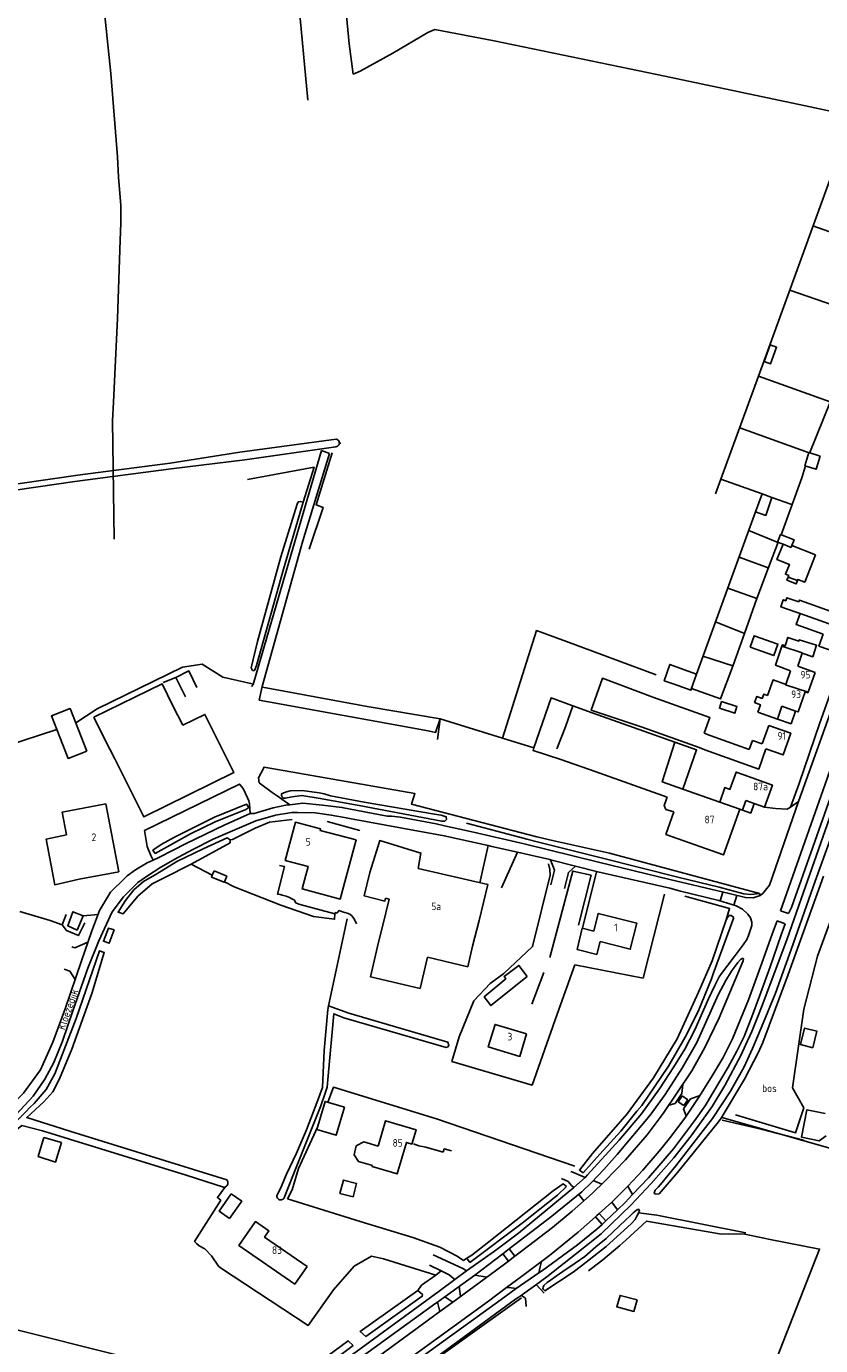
# Model space of a CAD drawing. Header units: metres. Extents: x 226218 to 240385, y 439369 to 449677.
# Tile 322 of 353: x 237452 to 237713, y 447190 to 447624. Entities that reach past the tile are written whole.
import ezdxf

# ---------------------------------------------------------------- set-up
doc = ezdxf.new("R2010")
doc.units = ezdxf.units.M
doc.header["$MEASUREMENT"] = 0
for name, color, linetype in [('BIJGEBOUW', 4, 'Continuous'), ('CULTUURAANDUIDING', 253, 'Continuous'), ('DAKRAND', 4, 'Continuous'), ('DAKRAND-BYG', 4, 'Continuous'), ('HEG', 253, 'Continuous'), ('HEK', 253, 'Continuous'), ('HOOFDGEBOUW', 4, 'Continuous'), ('HOUTWAL', 253, 'Continuous'), ('HUISNUMMER', 253, 'Continuous'), ('INSTEEKSLOOT', 153, 'Continuous'), ('KANTVERH', 253, 'Continuous'), ('KUNSTWERK', 253, 'Continuous'), ('MUUR', 253, 'Continuous'), ('OVERVBOUW', 253, 'Continuous'), ('OVLIJNOBJ', 253, 'Continuous'), ('RASTER', 253, 'Continuous'), ('STRAATNAAM', 253, 'Continuous'), ('TUSSENMUUR', 253, 'Continuous')]:
    doc.layers.add(name, color=color, linetype=linetype)
doc.styles.get("Standard").update_dxf_attribs({"font": 'iso.shx'})

msp = doc.modelspace()

# ---------------------------------------------------------------- linework, layer by layer
at = {"layer": 'BIJGEBOUW'}
msp.add_line((237474.31, 447396.43), (237477.9, 447389.12), dxfattribs=at)
for points in [[(237474.31, 447396.43), (237496.69, 447407.42), (237500.28, 447400.11)], [(237481.18, 447382.76), (237490.66, 447363.6), (237520.25, 447378.2), (237510.75, 447397.34), (237503.54, 447393.78)]]:
    msp.add_lwpolyline(points, dxfattribs=at)
at = {"layer": 'DAKRAND'}
for p, q in [((237707.1, 447417.44), (237705.69, 447413.16)), ((237631.74, 447400.13), (237638.14, 447397.8)), ((237676.86, 447390.33), (237674.89, 447391.11)), ((237673.24, 447386.44), (237675.18, 447385.62)), ((237627.82, 447382.48), (237639.05, 447378.49))]:
    msp.add_line(p, q, dxfattribs=at)
for points in [[(237704.88, 447431.03), (237700.07, 447432.72), (237700.9, 447435.03), (237701.75, 447434.71), (237702.12, 447435.66), (237706.05, 447434.3)], [(237700.46, 447419.76), (237700.62, 447420.25), (237701.56, 447419.91), (237702.47, 447422.63), (237706.02, 447421.38), (237706.19, 447421.85), (237711.85, 447420.06), (237710.63, 447416.29), (237707.1, 447417.44)], [(237703.31, 447411.67), (237698.41, 447413.46), (237700.46, 447419.76)], [(237658.02, 447402.97), (237641.46, 447409.2), (237637.76, 447398.68), (237654.51, 447393.07)], [(237701.22, 447407.33), (237697.59, 447408.68), (237695.71, 447403.56), (237694.53, 447403.99), (237694.02, 447402.6), (237692.25, 447403.22), (237691.51, 447401.24), (237693.4, 447400.5), (237692.58, 447398.05)], [(237618.93, 447386.28), (237624.6, 447402.73), (237631.74, 447400.13)], [(237627.82, 447382.48), (237618.65, 447385.47), (237618.93, 447386.28)], [(237687.99, 447377.4), (237685.43, 447378.33), (237683.35, 447372.65), (237681.7, 447373.28), (237680.05, 447368.46)], [(237662.7, 447370.1), (237661.74, 447367.37), (237662.32, 447366.08), (237664.98, 447365.3)], [(237465.27, 447357.71), (237458.61, 447356.34), (237461.42, 447341.31), (237469.46, 447343.09)], [(237565.85, 447249.02), (237561.22, 447250.28), (237559.85, 447252.53), (237560.53, 447255.43), (237563.04, 447256.74), (237567.72, 447255.38)]]:
    msp.add_lwpolyline(points, dxfattribs=at)
at = {"layer": 'DAKRAND-BYG'}
for p, q in [((237691.84, 447463.97), (237693.98, 447469.83)), ((237693.98, 447469.83), (237697.18, 447468.69)), ((237703.75, 447452.86), (237711.5, 447449.82)), ((237500.28, 447400.11), (237503.54, 447393.78)), ((237481.18, 447382.76), (237477.9, 447389.12)), ((237513.21, 447344.41), (237513.78, 447345.83))]:
    msp.add_line(p, q, dxfattribs=at)
for points in [[(237694.63, 447513.38), (237696.59, 447518.85), (237698.71, 447518.1), (237696.73, 447512.57), (237694.63, 447513.38)], [(237713.06, 447482.27), (237711.73, 447477.95), (237708.03, 447479.09), (237709.35, 447483.41), (237713.06, 447482.27)], [(237697.18, 447468.69), (237695.15, 447462.75), (237691.84, 447463.97)], [(237700.83, 447453.31), (237699.07, 447454), (237700.04, 447456.48), (237704.49, 447454.74), (237703.75, 447452.86)], [(237702.52, 447442.46), (237702.72, 447442.97), (237701.64, 447443.4), (237702.91, 447446.62), (237698.83, 447448.22), (237700.83, 447453.31)], [(237711.5, 447449.82), (237707.97, 447440.83), (237705.73, 447441.71), (237705.6, 447441.37)], [(237705.6, 447441.37), (237705.16, 447440.25), (237702.12, 447441.45), (237702.52, 447442.46)], [(237690.06, 447419.47), (237697.84, 447416.68), (237699.17, 447420.42), (237691.4, 447423.2), (237690.06, 447419.47)], [(237666.91, 447412.49), (237663.6, 447413.76), (237661.76, 447408.38), (237665.04, 447407.22)], [(237666.91, 447412.49), (237672.44, 447410.52), (237670.57, 447405.26), (237665.04, 447407.22)], [(237471.93, 447385.23), (237466.46, 447399.22), (237460.32, 447396.82), (237465.8, 447382.83), (237471.93, 447385.23)], [(237680.64, 447401.57), (237685.68, 447399.94), (237684.96, 447397.71), (237679.9, 447399.34), (237680.64, 447401.57)], [(237570.19, 447336.85), (237569.98, 447335.94), (237563.08, 447337.66), (237565.04, 447345.32), (237568.24, 447355.83), (237581.81, 447351.74), (237580.85, 447346.63)], [(237580.85, 447346.63), (237603.82, 447341.33), (237600.92, 447329.59), (237598.74, 447321.09), (237597.17, 447314.31), (237584, 447317.49)], [(237517.21, 447342.31), (237517.15, 447342.15), (237512.97, 447343.81), (237513.21, 447344.41)], [(237513.78, 447345.83), (237517.95, 447344.17), (237517.21, 447342.31)], [(237584, 447317.49), (237581.52, 447307.22), (237565.22, 447310.99), (237567.86, 447322.41), (237569.22, 447327.97), (237571.32, 447336.51), (237570.19, 447336.85)], [(237470.75, 447331.07), (237468.73, 447326.41), (237465.66, 447327.81), (237467.4, 447332.42), (237470.75, 447331.07)], [(237616.69, 447311.14), (237604.82, 447301.57), (237602.6, 447304.48), (237609.69, 447310.4), (237609.16, 447311.16), (237613.99, 447314.76), (237616.69, 447311.14)], [(237710.6, 447287.7), (237712, 447293.1), (237707.93, 447294.15), (237706.53, 447288.76), (237710.6, 447287.7)], [(237556.62, 447268.18), (237553.93, 447258.94), (237547.59, 447260.79), (237550.28, 447270.03), (237556.62, 447268.18)], [(237463.59, 447256.52), (237461.63, 447250.11), (237456, 447251.89), (237457.87, 447258.16), (237463.59, 447256.52)], [(237559.52, 447238.69), (237555.18, 447239.79), (237556.3, 447244.16), (237560.63, 447243.05), (237559.52, 447238.69)], [(237519.46, 447239.66), (237515.46, 447234), (237518.89, 447231.58)], [(237518.89, 447231.58), (237522.88, 447237.24), (237519.46, 447239.66)], [(237652.87, 447204.81), (237651.84, 447201.01), (237646.17, 447202.46), (237647.27, 447206.23), (237652.87, 447204.81)]]:
    msp.add_lwpolyline(points, dxfattribs=at)
at = {"layer": 'HEG'}
for p, q in [((237696.07, 447445.62), (237699.26, 447453.92)), ((237659.16, 447410.3), (237629.64, 447421.28)), ((237550.95, 447362.13), (237561.66, 447359.1)), ((237519.07, 447356.03), (237519.87, 447356.13)), ((237661.84, 447338.21), (237654.85, 447310.53)), ((237618.27, 447302.03), (237622.15, 447312.49)), ((237578.74, 447179.65), (237614.9, 447205.44))]:
    msp.add_line(p, q, dxfattribs=at)
for points in [[(237586.41, 447622.61), (237605.88, 447618.83), (237650.31, 447609.67), (237662.02, 447607.16)], [(237519.87, 447356.13), (237527.27, 447359.88), (237532.02, 447361.9), (237539.5, 447362.79)], [(237624.13, 447317.42), (237631.77, 447345.81), (237637.72, 447344.43), (237633.58, 447327.97)], [(237551.22, 447269.76), (237553, 447274.71), (237586.92, 447264.28)], [(237537.97, 447237.99), (237561.77, 447230.51), (237579.14, 447225.25), (237587.97, 447222.16), (237593.75, 447219.15), (237595.81, 447217.77)], [(237696.56, 447224.61), (237712.86, 447221.49), (237695.52, 447177.23)]]:
    msp.add_lwpolyline(points, dxfattribs=at)
at = {"layer": 'HEK'}
msp.add_line((237626.49, 447385.98), (237629.3, 447393.24), dxfattribs=at)
for points in [[(237629.64, 447421.28), (237619.83, 447424.88), (237608.65, 447389.46)], [(237636.85, 447214.31), (237637.86, 447215.1), (237641.62, 447217.99), (237647.18, 447222.65), (237649.16, 447224.38), (237655.99, 447230.68), (237680.56, 447226.4), (237683.03, 447226.52), (237688.31, 447226.39), (237696.56, 447224.61)]]:
    msp.add_lwpolyline(points, dxfattribs=at)
at = {"layer": 'HOOFDGEBOUW'}
for p, q in [((237705.69, 447413.16), (237711.45, 447411.14)), ((237701.22, 447407.33), (237701.71, 447407.15)), ((237711.45, 447411.14), (237709.15, 447404.61)), ((237698.98, 447395.8), (237700.45, 447399.99)), ((237704.95, 447398.41), (237700.45, 447399.99)), ((237638.14, 447397.8), (237665.29, 447388.17)), ((237692.58, 447398.05), (237698.98, 447395.8)), ((237673.24, 447386.44), (237654.51, 447393.07)), ((237676.86, 447390.33), (237689.71, 447385.76)), ((237693.96, 447387.59), (237696.13, 447393.69)), ((237696.13, 447393.69), (237698.08, 447392.99)), ((237689.71, 447385.76), (237690.77, 447388.73)), ((237690.77, 447388.73), (237693.96, 447387.59)), ((237662.7, 447370.1), (237639.05, 447378.49)), ((237667.86, 447372.78), (237680.05, 447368.46)), ((237687.53, 447365.8), (237688.66, 447368.99)), ((237691.31, 447368.05), (237688.66, 447368.99)), ((237686.6, 447366.13), (237686.59, 447366.11)), ((237687.53, 447365.8), (237686.6, 447366.13)), ((237469.46, 447343.09), (237482.46, 447345.59))]:
    msp.add_line(p, q, dxfattribs=at)
for points in [[(237706.05, 447434.3), (237706.26, 447434.89), (237716.7, 447431.17)], [(237706.42, 447430.48), (237706.42, 447430.48), (237704.88, 447431.03)], [(237714.04, 447423.69), (237705.13, 447426.86), (237706.42, 447430.48)], [(237720.94, 447425.31), (237718.27, 447417.8), (237712.66, 447419.8), (237714.04, 447423.69)], [(237701.71, 447407.15), (237701.72, 447407.15), (237703.31, 447411.67)], [(237658.02, 447402.97), (237676.75, 447396.35), (237674.89, 447391.11)], [(237709.15, 447404.61), (237709.1, 447404.45), (237708.13, 447404.79), (237705.78, 447398.12), (237704.95, 447398.41)], [(237698.08, 447392.99), (237703.39, 447391.11), (237700.86, 447384), (237695.21, 447386.02)], [(237665.29, 447388.17), (237672.42, 447385.63), (237667.86, 447372.78)], [(237695.21, 447386.02), (237692.83, 447379.35), (237675.18, 447385.62)], [(237687.99, 447377.4), (237697.34, 447374.08), (237694.77, 447366.83), (237691.31, 447368.05)], [(237482.46, 447345.59), (237478.16, 447367.89), (237463.84, 447365.13), (237465.27, 447357.71)], [(237686.59, 447366.11), (237681.27, 447351.12), (237662.33, 447357.84), (237664.98, 447365.3)], [(237560.45, 447356.05), (237555.29, 447336.61), (237542.74, 447339.94), (237544.7, 447347.31), (237537.21, 447349.3), (237540.55, 447361.87), (237548.82, 447359.68), (237548.69, 447359.17), (237560.45, 447356.05)], [(237638.62, 447326.07), (237640.07, 447331.86), (237652.74, 447328.7), (237650.6, 447320.11), (237640.67, 447322.59)], [(237640.67, 447322.59), (237639.62, 447318.4), (237633.11, 447320.02), (237634.85, 447327.01), (237638.62, 447326.07)], [(237616.53, 447292.27), (237614.33, 447284.87), (237603.95, 447287.96), (237606.16, 447295.36), (237616.53, 447292.27)], [(237567.72, 447255.38), (237570.17, 447263.68), (237580.22, 447260.72), (237578.83, 447256), (237577.02, 447256.54), (237573.96, 447246.18), (237565.73, 447248.61), (237565.85, 447249.02)], [(237544.34, 447215.74), (237540.32, 447209.97), (237521.97, 447222.71), (237527.4, 447230.53), (237531.82, 447227.46), (237530.4, 447225.42), (237544.34, 447215.74)]]:
    msp.add_lwpolyline(points, dxfattribs=at)
at = {"layer": 'HOUTWAL'}
for p, q in [((237551.42, 447301.43), (237557.59, 447330.09)), ((237586.92, 447264.28), (237632.41, 447248.78))]:
    msp.add_line(p, q, dxfattribs=at)
for points in [[(237685.19, 447265.69), (237704.89, 447259.68), (237707.67, 447267.91), (237703.93, 447274.5), (237707.66, 447300.44), (237712.15, 447317.86), (237713.77, 447322.28), (237721.43, 447343.19), (237727.15, 447359.97), (237731.99, 447381.48), (237738.45, 447410.81), (237748.12, 447448.52), (237753.1, 447464.29), (237754.02, 447469.97), (237754.74, 447475.52), (237757.06, 447474.59), (237757.63, 447478.77), (237756.18, 447479.33), (237757.2, 447482.17)], [(237626.56, 447298.69), (237618.36, 447275.43), (237591.99, 447283.2), (237594.37, 447291.25), (237599.15, 447303.14), (237604.51, 447308.88), (237609.06, 447312.16), (237618.5, 447320.97), (237624.28, 447344.47), (237624.19, 447346.36), (237623.78, 447348.23)], [(237449.98, 447332.47), (237459.86, 447329.57), (237463.89, 447328.14), (237465.17, 447331.54)], [(237463.89, 447328.14), (237465.25, 447326.21), (237469.18, 447324.58), (237471.25, 447328.83)], [(237537.97, 447237.99), (237539.51, 447240.96), (237541.58, 447248.03), (237547.8, 447261.53)]]:
    msp.add_lwpolyline(points, dxfattribs=at)
at = {"layer": 'INSTEEKSLOOT'}
for p, q in [((237504.56, 447245.74), (237516.9, 447241.81)), ((237536.85, 447238.37), (237539.92, 447246.16))]:
    msp.add_line(p, q, dxfattribs=at)
for points in [[(237553.98, 447487.83), (237522.24, 447483.57), (237499.35, 447479.94), (237469.73, 447476.13), (237428.71, 447470.22), (237397.55, 447466.16), (237366.69, 447462.25), (237341.47, 447459.07), (237328.79, 447456.96), (237296.78, 447452.61), (237261.49, 447448.03), (237224.31, 447442.93), (237197.49, 447439.16), (237156.76, 447433.54), (237115.99, 447428.07)], [(237553.85, 447485.35), (237523.86, 447481.02), (237499.73, 447478.06), (237468.05, 447473.89), (237422.68, 447467.38), (237419.87, 447467.12)], [(237553.98, 447487.83), (237554.26, 447487.73), (237554.51, 447487.58), (237554.71, 447487.36), (237554.86, 447487.11), (237554.95, 447486.83), (237554.97, 447486.53), (237554.92, 447486.24), (237554.8, 447485.97), (237554.62, 447485.74), (237554.4, 447485.55), (237554.14, 447485.42), (237553.85, 447485.35)], [(237543.09, 447467.11), (237542.14, 447467.37), (237541.47, 447467.19), (237541.08, 447466.5), (237535.73, 447449.18), (237528.09, 447421.29), (237525.95, 447412.62), (237526.42, 447411.76), (237527.03, 447411.78), (237527.77, 447413.44), (237536.61, 447445.13), (237543.09, 447467.11)], [(237590.22, 447362.74), (237589.6, 447362.23), (237588.61, 447362.17), (237561.54, 447367.31), (237548.71, 447369.67), (237542.6, 447370.67), (237539.44, 447370.19), (237537.19, 447369.73), (237536.56, 447369.77), (237536.3, 447370.01), (237536.17, 447370.19), (237535.92, 447370.64), (237535.95, 447371.2), (237537.32, 447371.7), (237538.77, 447372.18), (237542.8, 447372.25), (237548.37, 447371.5), (237550, 447371.18), (237552.07, 447370.55), (237563.08, 447368.46), (237586.25, 447364.56), (237588.42, 447364.22), (237590.13, 447363.64), (237590.22, 447362.74)], [(237714.11, 447344.15), (237702.48, 447311.77), (237694.15, 447289.42), (237692.72, 447286.21), (237688.13, 447277.37), (237680.55, 447264.51), (237679.59, 447263.28), (237666.14, 447246.64), (237660.11, 447239.7), (237658.83, 447239.58), (237658.51, 447240.01), (237658.79, 447240.82), (237659.75, 447241.8), (237660.6, 447242.7), (237665.54, 447248.87), (237673, 447258.55), (237677.6, 447264.39), (237683.52, 447273.45), (237688.06, 447281.43), (237690.75, 447287.43), (237694.35, 447295.77), (237698.35, 447305.64), (237703.51, 447320), (237711.41, 447342.53), (237720.75, 447368.28)], [(237525.19, 447366.73), (237524.5, 447367.77), (237513.98, 447363.48), (237500.73, 447356.95), (237496.36, 447354.55), (237493.7, 447352.66), (237494.47, 447351.61), (237506.07, 447358), (237514.12, 447361.95), (237524.23, 447366.07), (237525.19, 447366.73)], [(237519.08, 447355.09), (237519.07, 447356.03), (237518.05, 447356.7), (237510.19, 447353.07), (237501.5, 447348.94), (237494.97, 447344.9), (237490.58, 447342.36), (237487.42, 447339.59), (237484.62, 447336.1), (237482.25, 447332.26), (237483.9, 447331.72), (237488.73, 447337.56), (237493.42, 447341.56), (237497.33, 447343.6), (237506.21, 447348.1), (237519.08, 447355.09)], [(237684.61, 447330.53), (237683.83, 447331.23), (237683.03, 447331.15), (237682.63, 447330.53), (237682.17, 447329.77), (237677.49, 447316.31), (237673.09, 447305.96), (237666.02, 447290.68), (237658.3, 447277.85), (237649.59, 447265.96), (237638.15, 447252.97), (237633.87, 447247.46), (237635.17, 447246.57), (237640.61, 447252.66), (237647.46, 447260.31), (237652.77, 447266.8), (237654.43, 447268.71), (237663.16, 447281.69), (237668.63, 447291.13), (237672.89, 447299.63), (237677.3, 447310.41), (237677.9, 447312.03), (237684.61, 447330.53)], [(237480.92, 447326.44), (237479.26, 447322.06), (237477.38, 447322.71), (237479.06, 447327.01), (237480.92, 447326.44)], [(237405.7, 447205.52), (237410.35, 447218.02), (237414.47, 447228.29), (237417.52, 447234.04), (237421.06, 447238.52), (237427.47, 447244.76), (237436.54, 447252.84), (237445.7, 447260.68), (237449.72, 447264.44), (237451.92, 447266.6), (237453.23, 447268.05), (237454.64, 447269.34), (237458.63, 447273.95), (237461.48, 447279.13), (237468.4, 447297.37), (237476.13, 447319.57), (237477.67, 447319.01), (237473.65, 447305.52), (237467.07, 447287.26)], [(237539.92, 447246.16), (237548.9, 447268.58), (237550.3, 447272.74), (237551.01, 447274.73), (237551.28, 447278.41), (237553.18, 447298.9), (237556.49, 447297.58), (237590.09, 447287.8), (237590.68, 447287.99), (237591.02, 447288.49), (237590.67, 447289.54), (237558.06, 447299.08), (237551.42, 447301.43), (237551.14, 447300.25), (237549.96, 447286.77), (237549.42, 447274.63), (237547.91, 447270.41), (237544.17, 447260.73), (237540.85, 447253.03)], [(237517.97, 447244.21), (237466.36, 447260.3), (237452.2, 447264.72), (237455.13, 447267.42), (237457.82, 447269.87), (237460.73, 447273.16), (237462.99, 447277.46), (237467.07, 447287.26)], [(237504.56, 447245.74), (237457.39, 447260.42), (237450.56, 447262.15), (237443.83, 447256.59), (237434.29, 447247.84), (237428.55, 447243.32), (237424.36, 447239.58), (237419.97, 447234.54), (237417.37, 447229.96), (237413, 447219.56), (237408.36, 447206.1), (237405.72, 447197.42), (237404.26, 447190.02), (237403.71, 447183.48)], [(237540.85, 447253.03), (237537.56, 447246.07), (237535.63, 447241.43), (237534.43, 447239.07)], [(237516.9, 447241.81), (237517.23, 447241.85), (237517.54, 447241.96), (237517.82, 447242.14), (237518.05, 447242.38), (237518.21, 447242.66), (237518.31, 447242.98), (237518.34, 447243.31), (237518.29, 447243.63), (237518.16, 447243.94), (237517.97, 447244.21)], [(237629.61, 447242.1), (237628.59, 447242.93), (237625.32, 447240.64), (237604.07, 447223.84), (237598.57, 447219.51), (237596.87, 447218.54), (237597.92, 447217.11), (237615.03, 447229.96), (237626.67, 447239.24), (237629.61, 447242.1)], [(237534.43, 447239.07), (237534.44, 447238.78), (237534.51, 447238.49), (237534.64, 447238.23), (237534.84, 447238), (237535.08, 447237.83), (237535.35, 447237.71), (237535.64, 447237.66), (237535.94, 447237.68), (237536.22, 447237.77), (237536.48, 447237.92), (237536.69, 447238.12), (237536.85, 447238.37)], [(237653.61, 447233.97), (237653.35, 447233.44), (237653.12, 447232.87), (237652.75, 447232.26), (237652.26, 447231.21), (237650.95, 447229.77), (237642.64, 447222.3), (237634.6, 447216.03), (237631.87, 447213.91), (237622.53, 447207.81), (237622.05, 447208.18), (237621.83, 447208.57), (237621.98, 447209), (237622.22, 447209.55), (237623.27, 447210.55), (237628.44, 447214.12), (237632.45, 447216.88), (237635.68, 447219.1), (237639.29, 447222.28), (237642.7, 447224.99), (237649.15, 447231.08), (237650.38, 447232.25), (237651.58, 447233.42), (237652.62, 447234.25), (237653.32, 447234.64), (237653.57, 447234.31), (237653.61, 447233.97)], [(237582.3, 447206.59), (237580.82, 447207.85), (237561.77, 447194.35), (237563.7, 447192.71), (237582.25, 447205.95), (237582.3, 447206.59)], [(237559.46, 447189.82), (237519.38, 447159.78), (237458.89, 447115.78), (237458, 447116.99), (237458.16, 447117.91), (237485.49, 447138.44), (237534.08, 447173.8), (237557.83, 447191.34), (237559.46, 447189.82)]]:
    msp.add_lwpolyline(points, dxfattribs=at)
at = {"layer": 'KANTVERH'}
for p, q in [((237549.1, 447484.08), (237551.68, 447483.16)), ((237608.65, 447389.46), (237618.93, 447386.28)), ((237694.77, 447366.83), (237698.35, 447366.33)), ((237603.9, 447354.19), (237601.11, 447341.95)), ((237613.5, 447352.02), (237608.32, 447340.29)), ((237643.83, 447351.72), (237693.11, 447338.45)), ((237624.38, 447349.55), (237632.57, 447347.41)), ((237632.62, 447347.45), (237632.57, 447347.41)), ((237634.89, 447327), (237639.52, 447345.6)), ((237680.16, 447336.03), (237681.05, 447338.88)), ((237684.66, 447334.64), (237685.64, 447337.8)), ((237470.75, 447331.07), (237475.67, 447331.54)), ((237701.51, 447328.41), (237698.87, 447329.39)), ((237702.62, 447331.83), (237700.04, 447332.74)), ((237667.58, 447272.68), (237665.36, 447269.35)), ((237667.58, 447272.68), (237667.85, 447275.58)), ((237663.34, 447268.85), (237665.36, 447269.35)), ((237667, 447270.91), (237666.36, 447269.96)), ((237668.27, 447268.68), (237666.36, 447269.96)), ((237667, 447270.91), (237667.64, 447271.87)), ((237667.64, 447271.87), (237669.55, 447270.59)), ((237670.38, 447270.92), (237668.15, 447267.59)), ((237669.55, 447270.59), (237668.27, 447268.68)), ((237670.38, 447270.92), (237673.54, 447272)), ((237668.15, 447267.59), (237669, 447265.28)), ((237632.06, 447241.7), (237635.82, 447245.08)), ((237638.46, 447244.01), (237641.27, 447242.86)), ((237649.78, 447242.21), (237651.38, 447239.41)), ((237633.62, 447239.5), (237635.36, 447237.38)), ((237644.51, 447236.93), (237640.35, 447233.21)), ((237642.55, 447230.74), (237646.43, 447234.43)), ((237644.51, 447236.93), (237646.43, 447234.43)), ((237639.15, 447232.13), (237641.37, 447229.62)), ((237640.35, 447233.21), (237642.55, 447230.74)), ((237641.37, 447229.62), (237642.55, 447230.74)), ((237608.68, 447219.92), (237610.79, 447221.53)), ((237610.79, 447221.53), (237612.66, 447219.11)), ((237599.54, 447212.92), (237608.68, 447219.92)), ((237610.53, 447217.49), (237606.3, 447214.28)), ((237610.53, 447217.49), (237608.68, 447219.92)), ((237612.66, 447219.11), (237610.53, 447217.49)), ((237599.54, 447212.92), (237589.61, 447205.74)), ((237592.29, 447204.08), (237606.3, 447214.28)), ((237599.54, 447212.92), (237603.55, 447212.28)), ((237613.06, 447208.55), (237620.57, 447213.69)), ((237594.35, 447209.17), (237594.8, 447205.89)), ((237622.36, 447206.95), (237619.64, 447209.79)), ((237570.46, 447179.97), (237603.96, 447204.36)), ((237589.61, 447205.74), (237587.29, 447204.06)), ((237587.99, 447200.96), (237587.29, 447204.06)), ((237587.99, 447200.96), (237592.29, 447204.08)), ((237589.61, 447205.74), (237592.29, 447204.08)), ((237609.58, 447202.6), (237578.61, 447179.87))]:
    msp.add_line(p, q, dxfattribs=at)
for points in [[(237703.27, 447366.84), (237706.12, 447374.59), (237712.95, 447394.53), (237718.28, 447409.55), (237721.7, 447416.6), (237727.05, 447431.91), (237735.14, 447454.52), (237741.19, 447473.05), (237746.8, 447488.69), (237750.78, 447500), (237752.35, 447504.46), (237756.45, 447515.96)], [(237526.06, 447406.53), (237526.67, 447407.12), (237533.69, 447431.3), (237549.1, 447484.08)], [(237528.61, 447402.02), (237529.56, 447406.51), (237542.93, 447454.4), (237551.68, 447483.16)], [(237693.37, 447337.81), (237694.23, 447338.43), (237696.36, 447341.13), (237705.95, 447368.71), (237720.45, 447409.2), (237728.79, 447433.05)], [(237726.86, 447409.13), (237718.04, 447384.04), (237700.04, 447332.74)], [(237702.62, 447331.83), (237703.6, 447333.78), (237715.74, 447368.28), (237723.01, 447388.44), (237729.83, 447408.13)], [(237528.61, 447402.02), (237584.16, 447391.91), (237586.59, 447391.4), (237588.09, 447395.83), (237608.65, 447389.46)], [(237633.01, 447220.18), (237641, 447226.49), (237650.96, 447236.01), (237657.48, 447243.06), (237664.89, 447251.44), (237670.63, 447258.68), (237677.51, 447268.36), (237681.67, 447275.28), (237687.03, 447285.42), (237688.54, 447288.51), (237690.53, 447293), (237692.34, 447297.46), (237694.23, 447302.12), (237702.18, 447323.47), (237708.24, 447340.78), (237722.63, 447381.57)], [(237528.39, 447376.41), (237530.24, 447380), (237579.79, 447371.26), (237578.64, 447367.85), (237619.86, 447357.04)], [(237490.95, 447359.17), (237522.17, 447374.41), (237523.35, 447372.92)], [(237523.35, 447372.92), (237524.79, 447369.88), (237525.23, 447368.9), (237525.45, 447367.94), (237525.65, 447364.75)], [(237528.39, 447376.41), (237528.58, 447374.83), (237532.93, 447371.67), (237534.48, 447370.56), (237536.01, 447369.4), (237538.66, 447367.63)], [(237485.2, 447344.18), (237487.98, 447346.19), (237491.75, 447348.55), (237493.71, 447349.42), (237495.89, 447350.38), (237504.61, 447354.87), (237517.08, 447360.89), (237525.65, 447364.75), (237525.67, 447364.76), (237526.98, 447364.77), (237533.16, 447366.59), (237537.39, 447367.49), (237538.66, 447367.63), (237542.99, 447368.09), (237549.46, 447367.49), (237555.84, 447366.71), (237570.72, 447363.89), (237572.09, 447363.89), (237575.11, 447363.49), (237586.82, 447361.29), (237589.52, 447360.68), (237597.12, 447358.98), (237600.48, 447358.22), (237615.72, 447354.77), (237640.15, 447348.78), (237663.67, 447343.07), (237683.11, 447338.38), (237688.48, 447337.15), (237690.98, 447336.97), (237693.37, 447337.81), (237693.11, 447338.45)], [(237698.35, 447366.33), (237702.19, 447366.12), (237703.27, 447366.84), (237705.95, 447368.71)], [(237491.52, 447343.99), (237496.23, 447347.03), (237501.87, 447350.28), (237507.02, 447352.98), (237513.53, 447356.25), (237519.12, 447358.75), (237527.51, 447362.34), (237534.01, 447364.23), (237539.34, 447365.04), (237541.16, 447365.03), (237547.01, 447364.9), (237552.3, 447364.22), (237556.7, 447363.41), (237558.32, 447363.14), (237575.64, 447359.9), (237589.46, 447357.44), (237603.9, 447354.19)], [(237490.95, 447359.15), (237491.78, 447353.92), (237492.96, 447350.95), (237493.71, 447349.42)], [(237619.86, 447357.04), (237625.07, 447355.85), (237643.83, 447351.72)], [(237603.9, 447354.19), (237605.12, 447353.92), (237613.5, 447352.02)], [(237613.5, 447352.02), (237624.17, 447349.61), (237624.38, 447349.55)], [(237535.33, 447347.64), (237536.9, 447347.31), (237534.63, 447338.22), (237535.55, 447338.04), (237536.18, 447337.83), (237537.48, 447337.53), (237538.54, 447337.15), (237539.56, 447336.56), (237540.08, 447336.3), (237540.64, 447335.3), (237541.62, 447334.96), (237553.46, 447331.78), (237553.64, 447332.13), (237554.14, 447332.01), (237554.86, 447332.8), (237556.05, 447332.4), (237557.57, 447331.99), (237558.43, 447331.64), (237559.13, 447331.1), (237559.85, 447330.04), (237560.58, 447328.41)], [(237624.38, 447349.55), (237625.74, 447346.06), (237624.49, 447341.25)], [(237632.57, 447347.41), (237630.3, 447345.32), (237628.94, 447340.09)], [(237632.57, 447347.41), (237639.91, 447345.5), (237663.66, 447340.14), (237667.16, 447339.23), (237679.73, 447336.16), (237685.39, 447334.41), (237687.51, 447333.24), (237689.3, 447331.67), (237690.18, 447330.4), (237690.63, 447329.05), (237690.6, 447327.91), (237690.16, 447326.6), (237689.51, 447324.64), (237688.89, 447323.34), (237687.69, 447321.56)], [(237347.22, 447266.87), (237355.58, 447265.32), (237380.36, 447258.47), (237407.21, 447251.04), (237419.02, 447247.3), (237420.2, 447247.15), (237420.96, 447247.16), (237421.56, 447247.16), (237422.27, 447247.17), (237425.11, 447249.29), (237433.11, 447256.06), (237444.49, 447265.92), (237451.1, 447272.78), (237456.74, 447280.48), (237460.73, 447289.49), (237464.84, 447300.49), (237470.18, 447316.24), (237473.47, 447325.86), (237476.17, 447332.83), (237479.74, 447338.87), (237484.54, 447343.59), (237485.2, 447344.18)], [(237454.31, 447271.79), (237458.1, 447277.4), (237461.11, 447282.9), (237463.94, 447289.91), (237467.4, 447299.88), (237472.27, 447313.83), (237475.9, 447322.81), (237480.28, 447332.4), (237483.96, 447337.35), (237488.74, 447342.06), (237491.52, 447343.99)], [(237698.87, 447329.39), (237697.38, 447325.35), (237693.9, 447315.53), (237689.43, 447303.46), (237684.17, 447290.66), (237681.11, 447284.49), (237677.26, 447277.91), (237673.17, 447271.41), (237668.53, 447264.59)], [(237651.38, 447239.41), (237656.56, 447244.91), (237664.86, 447254.4), (237671.78, 447263.7), (237675.28, 447268.56), (237682.84, 447281.28), (237685.68, 447286.59), (237688.01, 447291.44), (237690.95, 447298.7), (237693.14, 447304.69), (237696.59, 447314.33), (237700.18, 447324.87), (237701.51, 447328.41)], [(237472.29, 447322.4), (237467.97, 447320.6), (237467.03, 447320.92)], [(237687.69, 447321.56), (237684.77, 447317.55), (237680.59, 447312.08), (237679.86, 447310.98), (237678.45, 447308.21), (237676.36, 447303.75), (237671.84, 447293.62), (237668.55, 447287.24), (237664.96, 447281.37), (237660.22, 447274.15), (237654.32, 447265.99), (237647, 447257.34), (237636.58, 447245.85), (237635.82, 447245.08), (237632, 447246.64), (237631.04, 447247)], [(237610.79, 447221.53), (237624.87, 447232.31), (237634.65, 447240.34), (237637.83, 447243.35), (237641.92, 447247.62), (237646.29, 447252.62), (237657.13, 447265.51), (237662.08, 447272.31), (237667.81, 447281.15), (237672.51, 447289.45), (237675.4, 447295.82), (237679.55, 447305.05), (237681.98, 447309.81), (237683.95, 447312.88), (237686.02, 447315.73), (237686.81, 447316.67), (237687.59, 447317.13), (237687.82, 447316.94), (237687.74, 447316.25), (237679.86, 447297.54), (237675.08, 447287.75), (237670.86, 447280.07), (237661.45, 447266.03), (237656.2, 447259.08), (237649, 447250.87), (237642.29, 447243.84), (237638.06, 447239.77), (237631.54, 447234), (237625.04, 447228.54), (237614.89, 447220.8), (237612.66, 447219.11)], [(237468.09, 447310.09), (237466.4, 447312.89), (237464.51, 447313.54)], [(237399.49, 447187.76), (237400.72, 447194.56), (237403.71, 447204.42), (237407.26, 447214.42), (237410.87, 447224.73), (237414.2, 447232.24), (237418.22, 447238.22), (237422.84, 447243.42), (237427.73, 447247.46), (237433.49, 447252.33), (237441.21, 447259.18), (237448.72, 447265.71), (237454.31, 447271.79)], [(237668.53, 447264.59), (237663.39, 447257.72), (237660.09, 447253.67), (237654.75, 447247.43), (237649.78, 447242.21)], [(237715.02, 447258.72), (237712.71, 447257.08), (237706.94, 447258.24), (237708.71, 447267.3), (237714.72, 447266.04)], [(237596.78, 447214.37), (237605.98, 447220.84), (237613.86, 447226.7), (237632.06, 447241.7), (237631.29, 447242.42), (237630.15, 447243.71), (237629.21, 447244.15), (237628.03, 447244.66)], [(237649.78, 447242.21), (237648.67, 447241.04), (237644.84, 447237.22), (237644.51, 447236.93)], [(237646.43, 447234.43), (237648.9, 447236.78), (237651.38, 447239.41)], [(237621.46, 447217.42), (237621.02, 447215.63), (237620.57, 447213.69), (237621.72, 447214.43), (237633.3, 447222.86), (237639.66, 447228), (237641.37, 447229.62)], [(237639.15, 447232.13), (237633.44, 447227.01), (237624.03, 447219.41), (237621.46, 447217.42)], [(237640.35, 447233.21), (237639.6, 447232.53), (237639.15, 447232.13)], [(237584.66, 447216.15), (237588.44, 447214.28), (237591.04, 447212.99), (237592.9, 447211.49), (237587.74, 447207.66), (237553.58, 447182.64)], [(237585.84, 447219.62), (237591.34, 447217.12), (237595.58, 447215.05), (237596.78, 447214.37), (237592.9, 447211.49)], [(237609.97, 447208.83), (237614.89, 447212.48), (237621.46, 447217.42)], [(237614.46, 447205.98), (237619.46, 447209.66), (237623.19, 447212.41), (237633.01, 447220.18)], [(237603.96, 447204.36), (237609.97, 447208.83), (237610.72, 447208.85), (237613.06, 447208.55), (237608.15, 447204.89)], [(237587.29, 447204.06), (237586.74, 447203.66), (237511.19, 447149.05), (237478.6, 447125.6), (237446.96, 447100.82), (237449.87, 447100.47), (237451.31, 447101.1), (237458.35, 447106.3), (237547.03, 447170.91), (237582.16, 447196.72), (237587.99, 447200.96)], [(237608.15, 447204.89), (237576.14, 447181.81), (237575.51, 447181.34)], [(237609.58, 447202.6), (237612.9, 447205.01), (237613.73, 447205.53), (237614.46, 447205.98)], [(237616.42, 447202.62), (237616.17, 447205.31), (237614.85, 447206.27)]]:
    msp.add_lwpolyline(points, dxfattribs=at)
at = {"layer": 'KUNSTWERK'}
msp.add_lwpolyline([(237589.13, 447253.39), (237589.42, 447254.41), (237591.86, 447253.78)], dxfattribs=at)
at = {"layer": 'MUUR'}
for points in [[(237501.19, 447409.44), (237505.52, 447411.63), (237508.13, 447406.19)], [(237497, 447407.76), (237501.19, 447409.44), (237504.36, 447403.13)], [(237579.33, 447256.09), (237581.06, 447255.48), (237583.45, 447254.99), (237589.13, 447253.39)]]:
    msp.add_lwpolyline(points, dxfattribs=at)
at = {"layer": 'OVERVBOUW'}
for p, q in [((237703.48, 447394.22), (237704.95, 447398.41)), ((237698.98, 447395.8), (237703.48, 447394.22)), ((237690.23, 447364.84), (237691.31, 447368.05)), ((237690.23, 447364.84), (237687.53, 447365.8))]:
    msp.add_line(p, q, dxfattribs=at)
at = {"layer": 'OVLIJNOBJ'}
for points in [[(237680.83, 447263.86), (237693.66, 447260.92), (237707.57, 447257.32)], [(237653.35, 447233.44), (237659.4, 447232.63), (237688.6, 447226.83)]]:
    msp.add_lwpolyline(points, dxfattribs=at)
at = {"layer": 'RASTER'}
for p, q in [((237531.29, 447741.06), (237544.66, 447599.37)), ((237710.66, 447557.97), (237734.37, 447549.61)), ((237703.03, 447536.88), (237727.05, 447528.49)), ((237686.59, 447491.58), (237709.39, 447483.39)), ((237555.27, 447486.56), (237555.41, 447486.58)), ((237680.38, 447474.7), (237693.98, 447469.83)), ((237697.18, 447468.69), (237703.42, 447466.46)), ((237672.34, 447410.55), (237691.84, 447463.97)), ((237703.42, 447466.46), (237703.74, 447466.28)), ((237689.62, 447457.84), (237698.94, 447453.96)), ((237686.4, 447449.03), (237695.92, 447445.54)), ((237692.25, 447435.49), (237696.07, 447445.62)), ((237682.65, 447438.89), (237692.25, 447435.49)), ((237678.63, 447427.71), (237688.12, 447423.88)), ((237674.51, 447416.5), (237684.33, 447413.24)), ((237631.73, 447400.11), (237629.3, 447393.24)), ((237631.73, 447400.11), (237631.74, 447400.13)), ((237445.31, 447386.88), (237462.08, 447392.33)), ((237506.21, 447348.1), (237513.21, 447344.41)), ((237595.81, 447217.77), (237596.87, 447218.54)), ((237586.66, 447212.93), (237588.44, 447214.28))]:
    msp.add_line(p, q, dxfattribs=at)
for points in [[(237471.96, 447694.56), (237473.98, 447668.21), (237475.31, 447651.54), (237479.85, 447608.12), (237482.08, 447580.71), (237482.41, 447574.05), (237483.08, 447564.72), (237483.15, 447558.89), (237482.89, 447553.32), (237482.09, 447527.56), (237480.74, 447500), (237480.44, 447493.85), (237480.99, 447454.93)], [(237550.83, 447695.18), (237558.19, 447617.89), (237559.55, 447607.89), (237561.82, 447608.83), (237572.51, 447614.76), (237584.09, 447621.52), (237586.41, 447622.61)], [(237662.02, 447607.16), (237709.74, 447597.15), (237748.47, 447588.8)], [(237692.74, 447508.55), (237724.84, 447596.91), (237728.62, 447608.42)], [(237678.63, 447469.82), (237680.38, 447474.7), (237692.74, 447508.55), (237716.36, 447500.1)], [(237709.64, 447483.32), (237709.67, 447483.41), (237716.31, 447500), (237716.36, 447500.1)], [(237545.02, 447451.61), (237549.6, 447465.37), (237547.38, 447466.22), (237552.6, 447483.37)], [(237524.74, 447474.62), (237546.68, 447478.59), (237543.09, 447467.11)], [(237700.18, 447456.43), (237706.99, 447475.17), (237708.25, 447479.03)], [(237688.12, 447423.88), (237692.23, 447435.43), (237692.25, 447435.49)], [(237670.77, 447405.82), (237680.31, 447402.42), (237684.3, 447413.15), (237688.12, 447423.88)], [(237468.3, 447394.53), (237475.35, 447399.11), (237503.43, 447412.91), (237509.84, 447413.85), (237516.67, 447409.56), (237526.29, 447407.38)], [(237529.73, 447406.3), (237564.13, 447399.92), (237588.1, 447395.83), (237587.27, 447389.04)], [(237596.74, 447361.57), (237614.17, 447356.92), (237616.57, 447356.27), (237620.48, 447355.29), (237641.04, 447350.16), (237666.65, 447343.71), (237679.89, 447340.48), (237687.91, 447338.27), (237690.28, 447338.07), (237693.11, 447338.45)], [(237517.21, 447342.31), (237520.44, 447340.6), (237535.69, 447334.55), (237546.47, 447330.89), (237553.38, 447329.93), (237553.46, 447331.78)], [(237668.52, 447337.54), (237683.25, 447333.46), (237682.17, 447329.77)], [(237626.56, 447298.69), (237632.41, 447314.96), (237654.85, 447310.53)], [(237680.7, 447264.75), (237752.47, 447244.39), (237771.82, 447241.44)], [(237517.3, 447241.69), (237514.88, 447238.42), (237516, 447237.53), (237507.39, 447224.01), (237508.02, 447223.32), (237508.88, 447222.55), (237510.7, 447221.61), (237512.97, 447219.29), (237515.23, 447215.88), (237515.92, 447215.35), (237544.71, 447196.39), (237553.1, 447208.03), (237559.85, 447215.92), (237565.54, 447219.12), (237569.54, 447218.26), (237586.66, 447212.93), (237581.99, 447209.58), (237580.82, 447207.85)], [(237408.36, 447206.1), (237411.71, 447204.26), (237482.57, 447186.45), (237506.1, 447180.76), (237534.08, 447173.8)]]:
    msp.add_lwpolyline(points, dxfattribs=at)
at = {"layer": 'TUSSENMUUR'}
for p, q in [((237703.51, 447452.25), (237700.83, 447453.31)), ((237703.51, 447452.25), (237703.75, 447452.86)), ((237702.52, 447442.46), (237705.6, 447441.37)), ((237720.94, 447425.31), (237706.42, 447430.48)), ((237707.13, 447417.54), (237700.46, 447419.76)), ((237707.13, 447417.54), (237707.1, 447417.44)), ((237686.59, 447366.11), (237680.05, 447368.46))]:
    msp.add_line(p, q, dxfattribs=at)
for points in [[(237709.15, 447404.61), (237701.68, 447407.02), (237701.71, 447407.15)], [(237667.86, 447372.78), (237661.11, 447375.18), (237665.29, 447388.17)]]:
    msp.add_lwpolyline(points, dxfattribs=at)

# ---------------------------------------------------------------- texts
at = {"layer": 'CULTUURAANDUIDING'}
msp.add_text('bos', height=2.5, dxfattribs=at).set_placement((237693.96, 447273.13))
at = {"layer": 'HUISNUMMER'}
for s, p in [('95', (237706.55, 447409.13)), ('93', (237703.52, 447402.7)), ('91', (237699, 447389)), ('87a', (237691, 447372.37)), ('87', (237675.03, 447361.49)), ('2', (237473.53, 447355.69)), ('5', (237543.94, 447354.19)), ('5a', (237585.21, 447332.95)), ('1', (237645.33, 447325.99)), ('3', (237610.24, 447290.11)), ('85', (237572.49, 447255.17)), ('83', (237532.82, 447219.91))]:
    msp.add_text(s, height=2.5, dxfattribs=at).set_placement(p)
at = {"layer": 'STRAATNAAM'}
msp.add_text('Kloezedijk', height=2.5, rotation=70.7668, dxfattribs=at).set_placement((237464.68, 447293.36))

doc.saveas('drawing.dxf')
